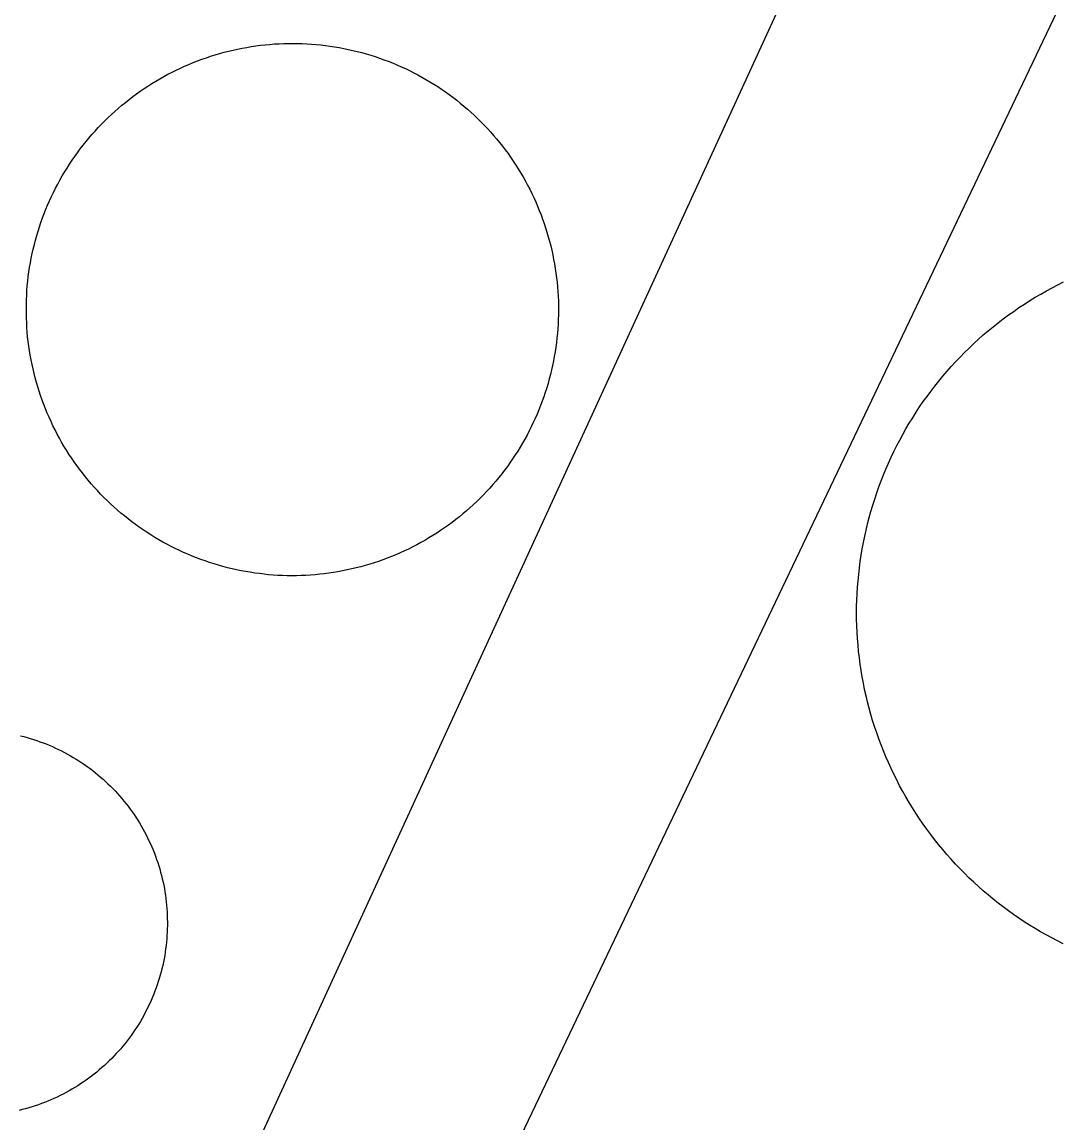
# Model space of a CAD drawing. Extents: x 3683613 to 3738215, y 469626 to 495384.
# Drawn here: x 3700572.3 to 3700667.2, y 477956.7 to 478057 of the extents above; entities that cross this region are included whole.
import ezdxf

# ---------------------------------------------------------------- set-up
doc = ezdxf.new("R2010")
doc.units = 0
doc.layers.add('V-DOMW-TANK', color=7, linetype='Continuous')
doc.layers.add('V-UTIL-LINE', color=7, linetype='Continuous')

msp = doc.modelspace()

# ---------------------------------------------------------------- linework, layer by layer
at = {"layer": 'V-DOMW-TANK'}
for points in [[(3700581.69, 478049.65), (3700582.02, 478049.91), (3700582.36, 478050.17), (3700582.7, 478050.42), (3700583.04, 478050.66), (3700583.39, 478050.9), (3700583.75, 478051.14), (3700584.1, 478051.36), (3700584.46, 478051.58), (3700584.83, 478051.8), (3700585.2, 478052.01), (3700585.57, 478052.21), (3700585.95, 478052.4), (3700586.33, 478052.59), (3700586.71, 478052.77), (3700587.09, 478052.95), (3700587.48, 478053.11), (3700587.87, 478053.28), (3700588.27, 478053.43), (3700588.66, 478053.58), (3700589.07, 478053.72), (3700589.46, 478053.85), (3700589.87, 478053.98), (3700590.28, 478054.1), (3700590.68, 478054.21), (3700591.09, 478054.31), (3700591.51, 478054.41), (3700591.92, 478054.5), (3700592.33, 478054.59), (3700592.75, 478054.66), (3700593.17, 478054.73), (3700593.59, 478054.79), (3700594.01, 478054.85), (3700594.43, 478054.9), (3700594.85, 478054.93), (3700595.27, 478054.97), (3700595.7, 478054.99), (3700596.12, 478055.01), (3700596.54, 478055.02), (3700596.96, 478055.02), (3700597.39, 478055.02), (3700597.81, 478055.01), (3700598.23, 478054.98), (3700598.66, 478054.96), (3700599.08, 478054.92), (3700599.5, 478054.88), (3700599.92, 478054.83), (3700600.34, 478054.78), (3700600.76, 478054.71), (3700601.18, 478054.65), (3700601.59, 478054.57), (3700602, 478054.48), (3700602.42, 478054.39), (3700602.83, 478054.29), (3700603.24, 478054.18), (3700603.65, 478054.07), (3700604.05, 478053.95), (3700604.46, 478053.82), (3700604.86, 478053.68), (3700605.25, 478053.54), (3700605.65, 478053.39)], [(3700605.65, 478053.39), (3700606.05, 478053.24), (3700606.44, 478053.07), (3700606.83, 478052.9), (3700607.21, 478052.73), (3700607.59, 478052.54), (3700607.97, 478052.35), (3700608.35, 478052.16), (3700608.71, 478051.96), (3700609.08, 478051.74), (3700609.45, 478051.53), (3700609.81, 478051.31), (3700610.17, 478051.08), (3700610.52, 478050.85), (3700610.87, 478050.6), (3700611.21, 478050.36), (3700611.55, 478050.11), (3700611.89, 478049.85), (3700612.22, 478049.58), (3700612.54, 478049.31), (3700612.87, 478049.04), (3700613.18, 478048.76), (3700613.49, 478048.47), (3700613.8, 478048.18), (3700614.1, 478047.88), (3700614.4, 478047.58), (3700614.69, 478047.27), (3700614.97, 478046.96), (3700615.25, 478046.64), (3700615.53, 478046.32), (3700615.8, 478045.99), (3700616.06, 478045.66), (3700616.32, 478045.32), (3700616.57, 478044.98), (3700616.81, 478044.64), (3700617.05, 478044.29), (3700617.28, 478043.93), (3700617.51, 478043.58), (3700617.73, 478043.21), (3700617.94, 478042.85), (3700618.15, 478042.48), (3700618.35, 478042.11), (3700618.55, 478041.73), (3700618.74, 478041.35), (3700618.92, 478040.97), (3700619.1, 478040.58), (3700619.26, 478040.2), (3700619.42, 478039.8), (3700619.58, 478039.41), (3700619.72, 478039.01), (3700619.86, 478038.61), (3700620, 478038.21), (3700620.12, 478037.81), (3700620.24, 478037.4), (3700620.35, 478036.99), (3700620.46, 478036.58), (3700620.56, 478036.17), (3700620.65, 478035.76), (3700620.73, 478035.34), (3700620.81, 478034.93), (3700620.88, 478034.51), (3700620.94, 478034.09), (3700620.99, 478033.67), (3700621.04, 478033.25), (3700621.08, 478032.83), (3700621.11, 478032.41), (3700621.14, 478031.98), (3700621.16, 478031.56), (3700621.17, 478031.14), (3700621.17, 478030.71), (3700621.16, 478030.29), (3700621.15, 478029.87), (3700621.13, 478029.44), (3700621.11, 478029.02), (3700621.07, 478028.6), (3700621.03, 478028.18), (3700620.98, 478027.76), (3700620.93, 478027.34), (3700620.86, 478026.92), (3700620.79, 478026.5), (3700620.71, 478026.09), (3700620.63, 478025.67), (3700620.54, 478025.26), (3700620.44, 478024.85), (3700620.33, 478024.44), (3700620.22, 478024.03), (3700620.1, 478023.62), (3700619.97, 478023.22), (3700619.83, 478022.82), (3700619.69, 478022.42), (3700619.54, 478022.02), (3700619.38, 478021.63), (3700619.22, 478021.24), (3700619.05, 478020.85), (3700618.87, 478020.47), (3700618.69, 478020.09), (3700618.5, 478019.71), (3700618.31, 478019.33), (3700618.1, 478018.96), (3700617.89, 478018.59), (3700617.68, 478018.23)], [(3700580.96, 478012.49), (3700580.64, 478012.77), (3700580.33, 478013.06), (3700580.03, 478013.35), (3700579.73, 478013.65), (3700579.43, 478013.95), (3700579.14, 478014.26), (3700578.85, 478014.57), (3700578.57, 478014.89), (3700578.3, 478015.21), (3700578.03, 478015.54), (3700577.77, 478015.87), (3700577.51, 478016.21), (3700577.26, 478016.55), (3700577.01, 478016.89), (3700576.77, 478017.25), (3700576.54, 478017.6), (3700576.31, 478017.96), (3700576.09, 478018.32), (3700575.88, 478018.68), (3700575.67, 478019.05), (3700575.47, 478019.42), (3700575.28, 478019.8), (3700575.09, 478020.18), (3700574.91, 478020.56), (3700574.73, 478020.95), (3700574.56, 478021.33), (3700574.4, 478021.73), (3700574.25, 478022.12), (3700574.1, 478022.52), (3700573.96, 478022.92), (3700573.82, 478023.32), (3700573.7, 478023.72), (3700573.58, 478024.13), (3700573.47, 478024.54), (3700573.36, 478024.95), (3700573.27, 478025.36), (3700573.18, 478025.77), (3700573.09, 478026.19), (3700573.02, 478026.6), (3700572.95, 478027.02), (3700572.88, 478027.44), (3700572.83, 478027.86), (3700572.78, 478028.28), (3700572.74, 478028.7), (3700572.71, 478029.12), (3700572.69, 478029.55), (3700572.67, 478029.97), (3700572.66, 478030.39), (3700572.66, 478030.82), (3700572.66, 478031.24), (3700572.67, 478031.66), (3700572.69, 478032.09), (3700572.72, 478032.51), (3700572.75, 478032.93), (3700572.79, 478033.35), (3700572.84, 478033.77), (3700572.9, 478034.19), (3700572.96, 478034.61), (3700573.03, 478035.03), (3700573.11, 478035.44), (3700573.2, 478035.86), (3700573.29, 478036.27), (3700573.39, 478036.68), (3700573.5, 478037.09), (3700573.61, 478037.5), (3700573.73, 478037.91), (3700573.86, 478038.31), (3700573.99, 478038.71), (3700574.14, 478039.11), (3700574.29, 478039.51), (3700574.44, 478039.9), (3700574.6, 478040.29), (3700574.77, 478040.68), (3700574.95, 478041.06), (3700575.13, 478041.44), (3700575.32, 478041.82), (3700575.52, 478042.2), (3700575.72, 478042.57), (3700575.93, 478042.94), (3700576.15, 478043.3), (3700576.37, 478043.66), (3700576.6, 478044.02), (3700576.83, 478044.37), (3700577.07, 478044.72), (3700577.32, 478045.06), (3700577.57, 478045.4), (3700577.83, 478045.74), (3700578.1, 478046.07), (3700578.36, 478046.4), (3700578.64, 478046.72), (3700578.92, 478047.03), (3700579.21, 478047.35), (3700579.5, 478047.65), (3700579.8, 478047.95), (3700580.1, 478048.25), (3700580.41, 478048.54), (3700580.72, 478048.83), (3700581.04, 478049.1), (3700581.36, 478049.38), (3700581.69, 478049.65)], [(3700652, 477987.89), (3700651.74, 477988.41), (3700651.49, 477988.94), (3700651.25, 477989.47), (3700651.02, 477990.01), (3700650.79, 477990.55), (3700650.58, 477991.1), (3700650.37, 477991.64), (3700650.18, 477992.2), (3700649.99, 477992.75), (3700649.81, 477993.31), (3700649.65, 477993.87), (3700649.49, 477994.44), (3700649.34, 477995), (3700649.21, 477995.57), (3700649.08, 477996.15), (3700648.97, 477996.72), (3700648.86, 477997.3), (3700648.76, 477997.87), (3700648.68, 477998.45), (3700648.6, 477999.03), (3700648.53, 477999.61), (3700648.48, 478000.2), (3700648.43, 478000.78), (3700648.4, 478001.37), (3700648.37, 478001.95), (3700648.35, 478002.54), (3700648.35, 478003.12), (3700648.35, 478003.71), (3700648.37, 478004.29), (3700648.4, 478004.88), (3700648.43, 478005.46), (3700648.48, 478006.05), (3700648.54, 478006.63), (3700648.6, 478007.21), (3700648.68, 478007.79), (3700648.77, 478008.37), (3700648.86, 478008.95), (3700648.97, 478009.53), (3700649.09, 478010.1), (3700649.21, 478010.67), (3700649.35, 478011.24), (3700649.5, 478011.81), (3700649.65, 478012.37), (3700649.82, 478012.93), (3700650, 478013.49), (3700650.18, 478014.05), (3700650.38, 478014.6), (3700650.59, 478015.15), (3700650.8, 478015.69), (3700651.02, 478016.23), (3700651.25, 478016.77), (3700651.5, 478017.3), (3700651.75, 478017.83), (3700652.01, 478018.36), (3700652.29, 478018.87), (3700652.56, 478019.39), (3700652.85, 478019.9), (3700653.15, 478020.4), (3700653.46, 478020.9), (3700653.77, 478021.4), (3700654.09, 478021.89), (3700654.43, 478022.37), (3700654.77, 478022.85), (3700655.11, 478023.31), (3700655.47, 478023.78), (3700655.84, 478024.24), (3700656.21, 478024.69), (3700656.59, 478025.14), (3700656.98, 478025.57), (3700657.37, 478026.01), (3700657.78, 478026.43), (3700658.19, 478026.85), (3700658.61, 478027.26), (3700659.03, 478027.66), (3700659.46, 478028.06), (3700659.9, 478028.45), (3700660.35, 478028.83), (3700660.8, 478029.2), (3700661.26, 478029.56), (3700661.72, 478029.92), (3700662.19, 478030.27), (3700662.67, 478030.6), (3700663.15, 478030.94), (3700663.64, 478031.26), (3700664.13, 478031.58), (3700664.63, 478031.88), (3700665.14, 478032.18), (3700665.65, 478032.47), (3700666.16, 478032.74), (3700666.68, 478033.02), (3700667.21, 478033.28)], [(3700617.68, 478018.23), (3700617.46, 478017.87), (3700617.23, 478017.51), (3700616.99, 478017.16), (3700616.75, 478016.81), (3700616.51, 478016.47), (3700616.25, 478016.13), (3700616, 478015.79), (3700615.73, 478015.46), (3700615.46, 478015.13), (3700615.19, 478014.81), (3700614.9, 478014.5), (3700614.62, 478014.18), (3700614.33, 478013.88), (3700614.03, 478013.58), (3700613.73, 478013.28), (3700613.42, 478012.99), (3700613.1, 478012.7), (3700612.79, 478012.42), (3700612.46, 478012.15), (3700612.14, 478011.88), (3700611.81, 478011.62), (3700611.47, 478011.36), (3700611.13, 478011.11), (3700610.78, 478010.86), (3700610.43, 478010.63), (3700610.08, 478010.39), (3700609.72, 478010.17), (3700609.36, 478009.95), (3700609, 478009.73), (3700608.63, 478009.53), (3700608.25, 478009.32), (3700607.88, 478009.13), (3700607.5, 478008.94), (3700607.12, 478008.76), (3700606.73, 478008.59), (3700606.34, 478008.42), (3700605.95, 478008.26), (3700605.56, 478008.1), (3700605.16, 478007.95), (3700604.76, 478007.81), (3700604.36, 478007.68), (3700603.96, 478007.55), (3700603.55, 478007.43), (3700603.14, 478007.32), (3700602.73, 478007.22), (3700602.32, 478007.12), (3700601.91, 478007.03), (3700601.49, 478006.95), (3700601.07, 478006.87), (3700600.66, 478006.8), (3700600.24, 478006.74), (3700599.82, 478006.68), (3700599.4, 478006.64), (3700598.98, 478006.6), (3700598.55, 478006.56), (3700598.13, 478006.54), (3700597.71, 478006.52), (3700597.28, 478006.51), (3700596.86, 478006.51), (3700596.44, 478006.51), (3700596.02, 478006.53), (3700595.59, 478006.54), (3700595.17, 478006.57), (3700594.75, 478006.6), (3700594.33, 478006.65), (3700593.91, 478006.7), (3700593.48, 478006.75), (3700593.07, 478006.82), (3700592.65, 478006.89), (3700592.23, 478006.96), (3700591.82, 478007.05), (3700591.41, 478007.14), (3700591, 478007.24), (3700590.58, 478007.35), (3700590.18, 478007.47), (3700589.77, 478007.58), (3700589.37, 478007.71), (3700588.97, 478007.85), (3700588.57, 478007.99), (3700588.17, 478008.14), (3700587.78, 478008.29), (3700587.39, 478008.46), (3700587, 478008.63), (3700586.61, 478008.8), (3700586.23, 478008.99), (3700585.85, 478009.17), (3700585.48, 478009.37), (3700585.11, 478009.57), (3700584.74, 478009.78), (3700584.38, 478010), (3700584.02, 478010.22), (3700583.66, 478010.45), (3700583.31, 478010.69), (3700582.96, 478010.92), (3700582.61, 478011.17), (3700582.27, 478011.42), (3700581.94, 478011.68), (3700581.61, 478011.95), (3700581.28, 478012.22), (3700580.96, 478012.49)], [(3700572.14, 477991.91), (3700572.43, 477991.84), (3700572.73, 477991.76), (3700573.02, 477991.67), (3700573.31, 477991.58), (3700573.61, 477991.48), (3700573.9, 477991.38), (3700574.18, 477991.28), (3700574.47, 477991.17), (3700574.75, 477991.05), (3700575.03, 477990.93), (3700575.31, 477990.8), (3700575.59, 477990.67), (3700575.86, 477990.54), (3700576.14, 477990.4), (3700576.41, 477990.25), (3700576.68, 477990.1), (3700576.94, 477989.95), (3700577.2, 477989.79), (3700577.46, 477989.62), (3700577.72, 477989.46), (3700577.97, 477989.29), (3700578.22, 477989.11), (3700578.47, 477988.93), (3700578.71, 477988.74), (3700578.95, 477988.55), (3700579.19, 477988.36), (3700579.42, 477988.16), (3700579.65, 477987.96), (3700579.88, 477987.75), (3700580.1, 477987.54), (3700580.32, 477987.33), (3700580.54, 477987.11), (3700580.75, 477986.89), (3700580.96, 477986.67), (3700581.16, 477986.44), (3700581.36, 477986.21), (3700581.56, 477985.97), (3700581.75, 477985.73), (3700581.94, 477985.49), (3700582.12, 477985.24), (3700582.3, 477984.99), (3700582.48, 477984.74), (3700582.65, 477984.49), (3700582.81, 477984.23), (3700582.97, 477983.97), (3700583.13, 477983.71), (3700583.28, 477983.44), (3700583.43, 477983.17), (3700583.57, 477982.9), (3700583.71, 477982.63), (3700583.84, 477982.35), (3700583.97, 477982.07), (3700584.1, 477981.79), (3700584.21, 477981.51), (3700584.33, 477981.23), (3700584.44, 477980.94), (3700584.54, 477980.65), (3700584.64, 477980.36), (3700584.73, 477980.07), (3700584.82, 477979.78), (3700584.9, 477979.48), (3700584.98, 477979.18), (3700585.05, 477978.89), (3700585.12, 477978.59), (3700585.18, 477978.29), (3700585.24, 477977.99), (3700585.29, 477977.68), (3700585.34, 477977.38), (3700585.38, 477977.08), (3700585.42, 477976.78), (3700585.45, 477976.47)], [(3700667.19, 477972.96), (3700666.66, 477973.22), (3700666.14, 477973.49), (3700665.63, 477973.77), (3700665.12, 477974.06), (3700664.62, 477974.35), (3700664.12, 477974.66), (3700663.62, 477974.97), (3700663.14, 477975.3), (3700662.65, 477975.63), (3700662.18, 477975.97), (3700661.7, 477976.32), (3700661.24, 477976.67), (3700660.79, 477977.04), (3700660.33, 477977.41), (3700659.89, 477977.79), (3700659.45, 477978.18), (3700659.02, 477978.58), (3700658.59, 477978.98), (3700658.17, 477979.39), (3700657.76, 477979.81), (3700657.36, 477980.23), (3700656.96, 477980.67), (3700656.58, 477981.1), (3700656.2, 477981.55), (3700655.82, 477982), (3700655.46, 477982.46), (3700655.1, 477982.93), (3700654.75, 477983.4), (3700654.41, 477983.87), (3700654.08, 477984.35), (3700653.76, 477984.85), (3700653.45, 477985.34), (3700653.14, 477985.84), (3700652.84, 477986.34), (3700652.55, 477986.85), (3700652.27, 477987.37), (3700652, 477987.89)], [(3700585.45, 477976.47), (3700585.47, 477976.17), (3700585.49, 477975.86), (3700585.51, 477975.55), (3700585.51, 477975.25), (3700585.52, 477974.94), (3700585.52, 477974.64), (3700585.51, 477974.33), (3700585.5, 477974.02), (3700585.48, 477973.72), (3700585.46, 477973.41), (3700585.43, 477973.11), (3700585.4, 477972.8), (3700585.36, 477972.5), (3700585.32, 477972.19), (3700585.27, 477971.89), (3700585.21, 477971.59), (3700585.15, 477971.29), (3700585.09, 477970.99), (3700585.02, 477970.69), (3700584.94, 477970.39), (3700584.86, 477970.1), (3700584.78, 477969.8), (3700584.69, 477969.51), (3700584.59, 477969.22), (3700584.49, 477968.93), (3700584.38, 477968.65), (3700584.27, 477968.36), (3700584.16, 477968.08), (3700584.04, 477967.79), (3700583.91, 477967.52), (3700583.78, 477967.24), (3700583.65, 477966.96), (3700583.5, 477966.69), (3700583.36, 477966.42), (3700583.21, 477966.15), (3700583.06, 477965.89), (3700582.9, 477965.62), (3700582.73, 477965.37), (3700582.56, 477965.11), (3700582.39, 477964.86), (3700582.21, 477964.61), (3700582.04, 477964.36), (3700581.85, 477964.12), (3700581.66, 477963.88), (3700581.47, 477963.64), (3700581.27, 477963.4), (3700581.07, 477963.17), (3700580.86, 477962.95), (3700580.65, 477962.72), (3700580.44, 477962.51), (3700580.22, 477962.29), (3700580, 477962.08), (3700579.77, 477961.87), (3700579.54, 477961.67), (3700579.31, 477961.47), (3700579.08, 477961.27), (3700578.84, 477961.08), (3700578.6, 477960.89), (3700578.35, 477960.71), (3700578.1, 477960.53), (3700577.85, 477960.35), (3700577.6, 477960.18), (3700577.34, 477960.02), (3700577.08, 477959.85), (3700576.81, 477959.7), (3700576.55, 477959.55), (3700576.28, 477959.4), (3700576.01, 477959.26), (3700575.73, 477959.12), (3700575.46, 477958.98), (3700575.18, 477958.86), (3700574.9, 477958.73), (3700574.62, 477958.62), (3700574.33, 477958.5), (3700574.05, 477958.39), (3700573.76, 477958.29), (3700573.47, 477958.19), (3700573.18, 477958.1), (3700572.88, 477958.01), (3700572.59, 477957.93), (3700572.29, 477957.85), (3700572, 477957.77)]]:
    msp.add_lwpolyline(points, dxfattribs=at)
at = {"layer": 'V-UTIL-LINE'}
for points in [[(3700453.33, 477959.49), (3700444.83, 477939.98), (3700390.07, 477822.57), (3700402.16, 477817.54), (3700430.33, 477878.57), (3700534.83, 477828.83), (3700494.42, 477742.22), (3700437.54, 477619.32), (3700293.5, 477683.3), (3700267.96, 477629.95), (3700284.17, 477623.33), (3700300.94, 477657.44), (3700429.29, 477601.72), (3700390.21, 477518.41), (3700409.17, 477509.91), (3700512.28, 477735.07), (3700554.58, 477823.08), (3700696.64, 478120.9), (3700625.67, 478156.32), (3700648.76, 478208.55), (3700650.86, 478215.13), (3700730.53, 478392.99), (3700751.52, 478437.62)], [(3700613.72, 478192.5), (3700591.38, 478145.21), (3700664.81, 478109.54), (3700575.52, 477915.16), (3700539.32, 477840.63), (3700436.47, 477889.57), (3700466.79, 477953.65), (3700489.62, 478005.87), (3700478.62, 478010.92), (3700458.34, 477972.94), (3700327.98, 478036.01), (3700340.98, 478065.97), (3700343.07, 478073.92), (3700370.74, 478131.4), (3700415.35, 478230.91)]]:
    msp.add_lwpolyline(points, dxfattribs=at)

doc.saveas('drawing.dxf')
